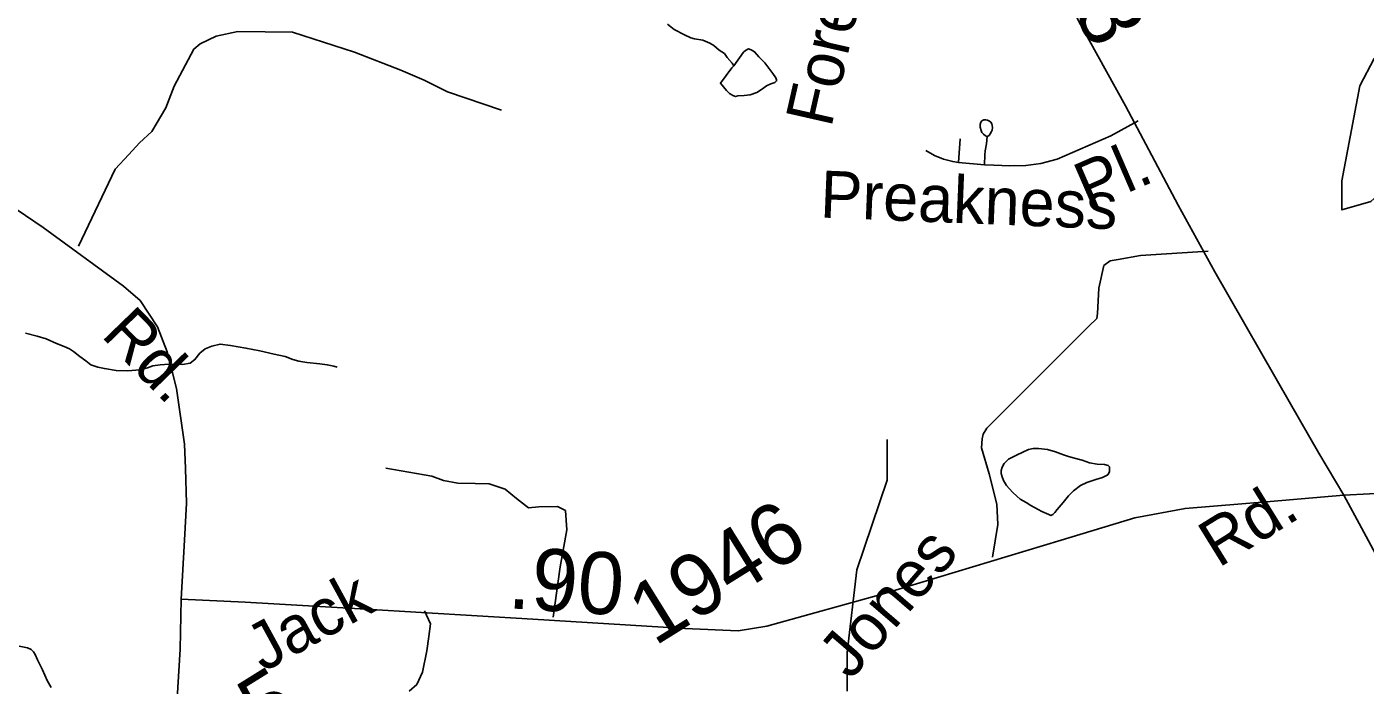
# Model space of a CAD drawing. Extents: x 2001466 to 31450019, y -30647475 to 847247.
# Drawn here: x 2161232 to 2166634, y 806342 to 808999 of the extents above; entities that cross this region are included whole.
import ezdxf

# ---------------------------------------------------------------- set-up
doc = ezdxf.new("R2010")
doc.units = 0
for name, color, linetype in [('Exist Hydrographic Creek Single Shore', 7, 'Continuous'), ('Exist Hydrographic Misc Water Feature', 7, 'Continuous'), ('Exist Road Non-System Type 51', 7, 'Continuous'), ('Exist Road Non-System Type 51 Label', 7, 'Continuous'), ('Exist Road Primary NC Attributed', 7, 'Continuous'), ('Exist Road Primary NC Service Mileage Hundredths English Label', 7, 'Continuous'), ('Exist Road Secondary Mileage Hundredths English Label', 7, 'Continuous'), ('Exist Road Secondary Type 41 Attributed', 7, 'Continuous'), ('Exist Road Secondary Type 51 Attributed', 7, 'Continuous'), ('Exist Road Secondary Type 51 Label', 7, 'Continuous'), ('Exist Road Secondary Type 51 Number Label', 7, 'Continuous')]:
    doc.layers.add(name, color=color, linetype=linetype)

msp = doc.modelspace()

# ---------------------------------------------------------------- linework, layer by layer
at = {"layer": 'Exist Hydrographic Creek Single Shore'}
msp.add_lwpolyline([(2164544, 806317), (2164543.3, 806473.3), (2164582.3, 806807), (2164705.3, 807168.7), (2164704.3, 807332.7)], dxfattribs=at)
at = {"layer": 'Exist Hydrographic Misc Water Feature'}
for points in [[(2164085.6, 808841.2), (2164079.7, 808851.4), (2164059.4, 808875.2), (2164047.7, 808891.2), (2164027, 808904.8), (2164005.3, 808922.7), (2163989.3, 808932.9), (2163961.4, 808944.4), (2163927.1, 808950.4), (2163912.8, 808954.2), (2163886.7, 808966.2), (2163844.9, 808987.9), (2163818.9, 809009.7)], [(2166953.3, 808903.7), (2166861.2, 808994.1), (2166811.2, 808995.2), (2166670.3, 808870.1), (2166612.3, 808759.8), (2166540.3, 808377.5), (2166540.3, 808259.4), (2166657.2, 808293.1), (2166707.2, 808337.9), (2166731.2, 808435.9), (2166814.3, 808545.7), (2166855.3, 808646.6), (2166963.3, 808729.6), (2166953.3, 808903.7)], [(2164085.6, 808841.2), (2164125.4, 808895.6), (2164133, 808903.4), (2164145.5, 808909.6), (2164155.6, 808905.7), (2164169.5, 808897.9), (2164187.4, 808877.7), (2164211.3, 808853.8), (2164243.7, 808810.4), (2164256, 808792.3), (2164258.1, 808784.3), (2164258.3, 808780.2), (2164251.7, 808774.3), (2164236, 808768.2), (2164217.9, 808759.9), (2164202.3, 808748.1), (2164178.3, 808733.9), (2164152.3, 808723.6), (2164128.3, 808721.6), (2164102.5, 808719.4), (2164092.6, 808717.2), (2164082.4, 808721.2), (2164078.5, 808723.4), (2164068.4, 808729.4), (2164056.3, 808741.4), (2164031.9, 808771), (2164077.9, 808833), (2164085.6, 808841.2)], [(2162485, 807624.7), (2162471.3, 807628.5), (2162445, 807634.5), (2162415.1, 807638.2), (2162363, 807644), (2162330.8, 807649.7), (2162306.6, 807655.8), (2162275, 807667.5), (2162230.7, 807677), (2162172.7, 807691.1), (2162116.7, 807702.4), (2162054.6, 807712.2), (2162012.8, 807718.1), (2161978.7, 807709.9), (2161952.7, 807699.6), (2161930.6, 807681.4), (2161911.1, 807655.6), (2161891.2, 807641.2), (2161860.8, 807635.2), (2161805.1, 807636.7), (2161771, 807634.6), (2161741.1, 807630.6), (2161719.3, 807622.5), (2161689, 807614.1), (2161639.6, 807609.8), (2161593, 807611.6), (2161545.5, 807619.2), (2161519.2, 807625.2), (2161491.1, 807635.1), (2161470.8, 807650.8), (2161447, 807668.6), (2161421, 807688.7), (2161404.8, 807698.5), (2161382.7, 807708.4), (2161352.7, 807720.1), (2161310.9, 807739.9), (2161274.4, 807749.9), (2161226.6, 807761.6)], [(2165456.2, 807259.4), (2165492.5, 807249.5), (2165522.2, 807239.7), (2165552.4, 807233.9), (2165582.1, 807232.2), (2165596.5, 807228), (2165602.2, 807222.3), (2165602.6, 807212.1), (2165602.6, 807204.4), (2165596.5, 807192.3), (2165590.5, 807188.3), (2165574.3, 807180.2), (2165546.6, 807171.9), (2165510.8, 807159.8), (2165484.7, 807147.5), (2165456.8, 807125.4), (2165436.9, 807105.3), (2165415.2, 807079.4), (2165391.4, 807050.9), (2165381.8, 807039), (2165373.6, 807030.9), (2165365.8, 807026.8), (2165357.4, 807030.9), (2165329.7, 807042.8), (2165285.2, 807066.6), (2165265.5, 807078.5), (2165241.5, 807092.3), (2165213, 807118.1), (2165196.8, 807135.9), (2165186.6, 807148), (2165175.1, 807168), (2165168.9, 807181.9), (2165164.8, 807195.9), (2165164.6, 807207.7), (2165168.7, 807221.7), (2165176.5, 807236), (2165194.4, 807254), (2165226.6, 807270.2), (2165251.8, 807282.2), (2165276, 807292.3), (2165294.2, 807296.5), (2165316, 807296.8), (2165352.3, 807293), (2165384, 807282.9), (2165416.2, 807271.1), (2165432.2, 807265.4), (2165456.2, 807259.4)], [(2161330.8, 806332.4), (2161314.6, 806360.3), (2161296.3, 806404.1), (2161275.8, 806444.1), (2161265.8, 806465.9), (2161259.8, 806476.1), (2161249.8, 806486.2), (2161235.8, 806491.9), (2161201.8, 806499.9)]]:
    msp.add_lwpolyline(points, dxfattribs=at)
at = {"layer": 'Exist Road Non-System Type 51'}
for q in [(2164999.4, 808546.5), (2165097.9, 808441.9)]:
    msp.add_line((2164993.4, 808451), q, dxfattribs=at)
for points in [[(2163148.7, 808662.2), (2162930.5, 808735.5), (2162835.7, 808783.8), (2162742.7, 808824.1), (2162554.5, 808896.7), (2162304.6, 808976.7), (2162084.7, 808980.1), (2161996.2, 808960.2), (2161931.5, 808929.8), (2161907, 808908.4), (2161827.3, 808758.4), (2161793.2, 808671.2), (2161736.9, 808576.6), (2161687.8, 808529.8), (2161644.7, 808482.9), (2161589.2, 808424.3), (2161441.7, 808113.9)], [(2165108.6, 808555.6), (2165116.3, 808560.5), (2165120.7, 808566.2), (2165125.4, 808575.7), (2165128.5, 808581.4), (2165129.8, 808592), (2165128.8, 808600.3), (2165126.7, 808607.1), (2165122.8, 808613.2), (2165117.7, 808617.7), (2165110.3, 808621.5), (2165102.7, 808622.7), (2165095.5, 808622.7), (2165087.3, 808619.3), (2165083, 808614), (2165079.9, 808604.1), (2165079.8, 808593.5), (2165083.7, 808580.2), (2165086.8, 808572.6), (2165093.4, 808564.7), (2165101.5, 808559), (2165108.6, 808555.6)], [(2165097.9, 808441.9), (2165135.8, 808440.4), (2165199.5, 808437.3), (2165264.7, 808438.8), (2165325.3, 808446.4), (2165390.5, 808464.6), (2165607.2, 808558.6), (2165718.5, 808618.5)], [(2165097.9, 808441.9), (2165099.5, 808481.3), (2165101, 808498), (2165105.5, 808526.8), (2165108.6, 808555.6)], [(2164861.5, 808499.5), (2164896.4, 808479.8), (2164932.2, 808463.9), (2164969.7, 808454.8), (2164993.4, 808451)], [(2166000.2, 808092.9), (2165727.8, 808075.5), (2165637.5, 808059.7), (2165605.4, 808054.5), (2165578.9, 808035.2), (2165558.7, 807943.7), (2165554.2, 807841.8), (2165551.7, 807821.9), (2165518.9, 807790.7), (2165107, 807378.8), (2165092.4, 807355.2), (2165087.9, 807335.3), (2165085.1, 807299.3), (2165116.5, 807194.6), (2165147.5, 807071.9), (2165151.5, 806989.8), (2165130.3, 806858.3)], [(2162681.6, 807217.9), (2162866.8, 807185.4), (2162914.3, 807168.2), (2162972.1, 807156.8), (2163042, 807155.1), (2163098, 807153.8), (2163163.4, 807132.2), (2163208.5, 807095.1), (2163257.6, 807057.9), (2163299.6, 807060.9), (2163373.7, 807063.1), (2163407.3, 807046.3), (2163411.4, 806968.2), (2163385.7, 806818.8), (2163356.8, 806615.6)], [(2162837.6, 806642.2), (2162862.3, 806589.6), (2162855, 806537.8), (2162847.6, 806480), (2162829.5, 806394.5), (2162806.3, 806345), (2162775.5, 806317)]]:
    msp.add_lwpolyline(points, dxfattribs=at)
at = {"layer": 'Exist Road Primary NC Attributed'}
for points in [[(2166547.9, 807108.6), (2166447.2, 807278.1), (2166333.2, 807476.6), (2166027.9, 808010.2), (2165879.6, 808279), (2165666.4, 808679.8), (2165478.3, 809019.6), (2165397.1, 809186.8), (2165306.5, 809407.2), (2165168.3, 809779.8), (2165059, 810050.2), (2164979.4, 810233), (2164822.4, 810608.8), (2164722.5, 810883.8), (2164661.6, 811044.8), (2164601.5, 811195.5), (2164554.2, 811302.9)], [(2167128.2, 806055.5), (2167037.6, 806208.6), (2166925.3, 806397), (2166798.8, 806643.9), (2166619.7, 806977.4), (2166547.9, 807108.6)]]:
    msp.add_lwpolyline(points, dxfattribs=at)
at = {"layer": 'Exist Road Secondary Type 41 Attributed'}
msp.add_lwpolyline([(2170955.1, 808276.8), (2170875.2, 808255.5), (2170698.7, 808235.8), (2170487.9, 808232.6), (2170282.6, 808244.3), (2170051.5, 808239.7), (2169873.5, 808194.3), (2169643.9, 808117.8), (2169455.8, 808029.5), (2169155.9, 807801.4), (2168681.7, 807465.8), (2168450.6, 807293.9), (2168319.4, 807222.1), (2168169.5, 807190.8), (2167841.6, 807172.1), (2167338.8, 807147.1), (2166962.4, 807129.9), (2166547.9, 807108.6)], dxfattribs=at)
at = {"layer": 'Exist Road Secondary Type 51 Attributed'}
for points in [[(2160096.2, 809072.8), (2160138.4, 808986.9), (2160225.8, 808885.3), (2160440.5, 808711.1), (2160534.2, 808620.4), (2160601.4, 808575.1), (2160676.3, 808545.4), (2160777.8, 808511.1), (2160877.7, 808470.4), (2161011.3, 808382.1), (2161298.6, 808188.4), (2161622.6, 807951.7), (2161689.7, 807893.8), (2161760, 807787.6), (2161799, 807687.6), (2161836.5, 807539.1), (2161868.5, 807314.9), (2161873.2, 807216.5), (2161876.3, 807075.8), (2161868.5, 806927.4), (2161855.3, 806689.1)], [(2166547.9, 807108.6), (2166251.1, 807083.4), (2165907.5, 807055.2), (2165704.5, 807017.7), (2165407.8, 806927.1), (2164694.4, 806711.7), (2164219.7, 806580.5), (2164104.1, 806561.7), (2163888.6, 806571.1), (2163275, 806608.6), (2162600.4, 806649.2), (2162113.2, 806677.3), (2161855.3, 806689.1)], [(2161855.3, 806689.1), (2161851, 806487.5), (2161823.7, 806022.7), (2161808.8, 805637.5), (2161804.2, 805398.4), (2161788.5, 805122.6)]]:
    msp.add_lwpolyline(points, dxfattribs=at)

# ---------------------------------------------------------------- texts
at = {"layer": 'Exist Road Non-System Type 51 Label'}
for s, rotation, p in [('Forelot Ct.', 77.1982, (2164478.7, 808587.8)), ('Pl.', 23.4446, (2165516.3, 808258.5)), ('Preakness', 357.7094, (2164431.9, 808229.1))]:
    msp.add_text(s, height=190, rotation=rotation, dxfattribs=at).set_placement(p)
at = {"layer": 'Exist Road Primary NC Service Mileage Hundredths English Label'}
msp.add_text('.88', height=250, rotation=295.9038, dxfattribs=at).set_placement((2165333.2, 809318.4))
at = {"layer": 'Exist Road Secondary Mileage Hundredths English Label'}
msp.add_text('.90', height=250, rotation=356.4026, dxfattribs=at).set_placement((2163170.9, 806652.5))
at = {"layer": 'Exist Road Secondary Type 51 Label'}
for s, rotation, p in [('Rd.', 314.0581, (2161528.3, 807751.4)), ('Rd.', 31.7483, (2166042.2, 806813.2)), ('Jones', 49.3177, (2164557.2, 806358.7)), ('Jack', 28.6414, (2162186.3, 806392.5))]:
    msp.add_text(s, height=190, rotation=rotation, dxfattribs=at).set_placement(p)
at = {"layer": 'Exist Road Secondary Type 51 Number Label'}
for s, p in [('1946', (2163766.1, 806497)), ('1945', (2161717.1, 805822.1))]:
    msp.add_text(s, height=250, rotation=31.918, dxfattribs=at).set_placement(p)

doc.saveas('drawing.dxf')
